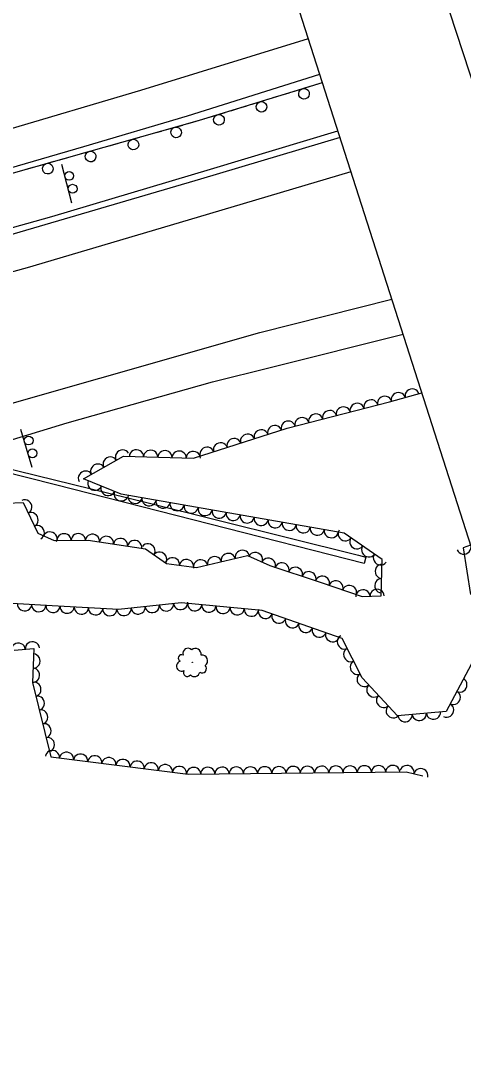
# Model space of a CAD drawing. Extents: x 1722896 to 1754269, y 648279 to 666297.
# Drawn here: x 1751696.2 to 1751820.6, y 652801.3 to 653092 of the extents above; entities that cross this region are included whole.
import ezdxf

# ---------------------------------------------------------------- set-up
doc = ezdxf.new("R2010")
doc.units = 0
for name, color, linetype in [('DESIGN - CENTERLINE - Proposed', 7, 'Continuous'), ('DESIGN - PUBLIC HEARING - Shapes', 7, 'Continuous'), ('DESIGN - SCRATCH - User 1', 7, 'Continuous'), ('SURVEY - CENTERLINE - Preliminary Text', 7, 'Continuous'), ('SURVEY - VEGETATION - Features with Text', 7, 'Continuous')]:
    doc.layers.add(name, color=color, linetype=linetype)

msp = doc.modelspace()

# ---------------------------------------------------------------- linework, layer by layer
at = {"layer": 'DESIGN - CENTERLINE - Proposed'}
msp.add_lwpolyline([(1751739.82, 653203.06), (1751777.17, 653215.09), (1751863.76, 652951.11), (1751824.49, 652938.95), (1751739.82, 653203.06)], dxfattribs=at)
at = {"layer": 'DESIGN - PUBLIC HEARING - Shapes'}
for p, q in [((1751710.55, 653040.73), (1751707.71, 653051.57)), ((1751699.41, 652966.41), (1751696.18, 652977.13))]:
    msp.add_line(p, q, dxfattribs=at)
for centre in [(1751709.81, 653048.37), (1751710.77, 653044.74), (1751698.4, 652974.01), (1751699.48, 652970.42)]:
    msp.add_circle(centre, 1.25, dxfattribs=at)
at = {"layer": 'DESIGN - SCRATCH - User 1'}
for points in [[(1750779.08, 652870.3), (1750826.37, 652874.57), (1750879.51, 652879.46), (1750938.85, 652885.07), (1750979.31, 652890.35), (1751023.27, 652897.61), (1751077.27, 652906.88), (1751135.95, 652916.64), (1751202.89, 652928.52), (1751257.72, 652939.47), (1751311.84, 652951.38), (1751359.35, 652961.84), (1751412.07, 652974.04), (1751474.79, 652988.98), (1751551.74, 653009.77), (1751625.04, 653029.37), (1751692.22, 653048.69), (1751746.42, 653063.98), (1751781.01, 653074.59)], [(1751773.2, 653072.2), (1751777.6, 653073.55)], [(1751779.13, 653074.02), (1751781.01, 653074.59)], [(1751761.25, 653068.53), (1751765.65, 653069.88)], [(1751767.18, 653070.35), (1751769.43, 653071.04)], [(1751769.43, 653071.04), (1751771.67, 653071.73)], [(1751749.3, 653064.86), (1751753.7, 653066.21)], [(1751755.23, 653066.68), (1751757.48, 653067.37)], [(1751757.48, 653067.37), (1751759.72, 653068.06)], [(1751743.26, 653063.08), (1751745.52, 653063.72)], [(1751745.52, 653063.72), (1751746.42, 653063.98), (1751747.77, 653064.39)], [(1751231.47, 652921.77), (1751288.43, 652933.34), (1751352.71, 652947.57), (1751412.21, 652961.22), (1751476.1, 652976.52), (1751531.63, 652990.02), (1751595.26, 653006.7), (1751655.31, 653023.06), (1751704.9, 653036.97), (1751749.57, 653050.24), (1751785.36, 653061.01)], [(1751731.23, 653059.69), (1751733.49, 653060.33)], [(1751733.49, 653060.33), (1751735.75, 653060.97)], [(1751737.29, 653061.4), (1751741.72, 653062.65)], [(1751785.95, 653059.17), (1751746.73, 653047.41), (1751673.18, 653025.9), (1751609.88, 653008.4), (1751531.73, 652987.82), (1751469.49, 652972.43), (1751418.35, 652960.42), (1751341.34, 652942.62), (1751278.35, 652929.08), (1751230.14, 652919.72)], [(1751721.46, 653056.94), (1751723.72, 653057.57)], [(1751725.26, 653058.01), (1751729.69, 653059.26)], [(1751713.23, 653054.61), (1751717.66, 653055.86)], [(1751719.2, 653056.3), (1751721.46, 653056.94)], [(1751701.2, 653051.22), (1751705.63, 653052.47)], [(1751707.17, 653052.91), (1751709.43, 653053.54)], [(1751709.43, 653053.54), (1751711.69, 653054.18)], [(1751695.14, 653049.51), (1751697.4, 653050.15)], [(1751697.4, 653050.15), (1751699.66, 653050.79)], [(1751793.23, 652941.2), (1751792.75, 652939.5), (1751705.94, 652961.55), (1751690.32, 652965.5), (1751605.49, 652942.16), (1751529.14, 652922.15), (1751454.88, 652904.01), (1751378.77, 652885.96), (1751298.33, 652868.44), (1751255.71, 652859.85), (1751255.59, 652861.64), (1751383.1, 652888.52), (1751461.19, 652906.83), (1751530.79, 652924.01), (1751608.09, 652944.37), (1751689.91, 652966.78), (1751731.68, 652956.58), (1751791.19, 652941.78), (1751793.23, 652941.2)]]:
    msp.add_lwpolyline(points, dxfattribs=at)
for centre, start, end in [((1751775.82, 653071.43), 220.3214, 220.3116), ((1751763.87, 653067.76), 220.3214, 220.3116), ((1751751.92, 653064.1), 220.3214, 220.3116), ((1751739.89, 653060.58), 219.0124, 219.0026), ((1751727.86, 653057.18), 219.0124, 219.0026), ((1751715.83, 653053.79), 219.0124, 219.0026), ((1751703.8, 653050.4), 219.0124, 219.0026)]:
    msp.add_arc(centre, 1.5, start, end, dxfattribs=at)
at = {"layer": 'SURVEY - CENTERLINE - Preliminary Text'}
for points in [[(1750760.59, 652877.27), (1750812.69, 652882.65), (1750872.38, 652889.17), (1750932.7, 652896.78), (1751008.35, 652907.52), (1751085.29, 652920.01), (1751152.52, 652932.02), (1751215.67, 652944.14), (1751293.22, 652959.67), (1751379.28, 652978.68), (1751475.44, 653001.63), (1751570.04, 653026.57), (1751651.33, 653049.19), (1751729.91, 653072.42), (1751777.05, 653086.93)], [(1750768.71, 652870.78), (1750838.72, 652876.9), (1750928.24, 652885.82), (1750987.69, 652894.07), (1751042.9, 652902.45), (1751101.92, 652912.42), (1751155.57, 652921.86), (1751214.4, 652933.09), (1751287.68, 652947.96), (1751345.95, 652960.34), (1751406.15, 652974.21), (1751467.35, 652989.04), (1751541.35, 653008.44), (1751599.26, 653023.76), (1751661.71, 653041.48), (1751713.92, 653056.66), (1751743.03, 653065.21), (1751780.25, 653076.97)], [(1750839.83, 652845.52), (1750839.49, 652847.71), (1750904.7, 652855.15), (1750966.9, 652863.74), (1751029.24, 652873.19), (1751100.37, 652885.08), (1751156.82, 652895.19), (1751220.07, 652907.46), (1751288.1, 652921.36), (1751350.43, 652934.69), (1751413.53, 652949.32), (1751498.09, 652969.57), (1751564.1, 652986.32), (1751620.96, 653001.42), (1751698.05, 653022.66), (1751745.9, 653036.8), (1751789.04, 653049.55)], [(1750844.66, 652810.71), (1750916.67, 652819.77), (1751000.23, 652831.65), (1751070.95, 652842.89), (1751152.12, 652857.49), (1751224.9, 652871.33), (1751297.58, 652886.2), (1751408.28, 652910.43), (1751513.8, 652936.04), (1751603.11, 652959.23), (1751673.39, 652978.74), (1751763.38, 653004.33), (1751800.52, 653013.72)], [(1750854.31, 652801.28), (1750921.48, 652810.07), (1750991.44, 652819.1), (1751058.17, 652830.07), (1751120.95, 652840.43), (1751205.58, 652856.2), (1751248.9, 652865.29), (1751301.27, 652876.12), (1751359.81, 652888.51), (1751418.61, 652902.11), (1751510.49, 652924.3), (1751583.29, 652943.37), (1751673.81, 652968.25), (1751709.27, 652978.97), (1751750.11, 652990.5), (1751766.71, 652994.66), (1751803.67, 653003.92)]]:
    msp.add_lwpolyline(points, dxfattribs=at)
at = {"layer": 'SURVEY - VEGETATION - Features with Text'}
for points in [[(1751687.18, 652956.25), (1751696.83, 652956.59), (1751701.04, 652947.96), (1751705.55, 652945.94), (1751715.19, 652945.97), (1751731.26, 652943.61), (1751737.19, 652939.43), (1751745.57, 652938.33), (1751759.97, 652941.66), (1751766.2, 652938.9), (1751780.4, 652934.24), (1751792.17, 652930.18), (1751797.52, 652930.37), (1751797.82, 652940.57), (1751787.07, 652947.94), (1751724.4, 652958.92), (1751713.82, 652963.23), (1751725.04, 652969.62), (1751744.79, 652969.07), (1751771.05, 652977.49), (1751799.85, 652984.92), (1751808.97, 652987.38)], [(1751822.67, 652944.62), (1751820.54, 652943.88), (1751822.64, 652930.76)], [(1751823.65, 652912.7), (1751815.82, 652897.9), (1751802.07, 652896.68), (1751792.21, 652907.31), (1751786.53, 652918.43), (1751764.08, 652926.22), (1751741.3, 652928.42), (1751723.65, 652926.52), (1751705.07, 652927.57), (1751693.67, 652928.23)], [(1751694.33, 652915.09), (1751699.9, 652915.62), (1751699.51, 652906.03), (1751704.67, 652885.11), (1751743.27, 652880.28), (1751804.58, 652880.89), (1751809.23, 652879.8)]]:
    msp.add_lwpolyline(points, dxfattribs=at)
msp.add_circle((1751744.42, 652911.66), 0.0497, dxfattribs=at)
for centre, radius, start, end in [((1751743.2, 652914.23), 1.42, 43.1171, 199.906), ((1751745.28, 652913.96), 1.62, 352.1698, 129.694), ((1751741.46, 652912.86), 0.977, 65.2332, 243.9789), ((1751747.13, 652912.15), 1.61, 303.0656, 98.9041), ((1751741.4, 652910.61), 1.42, 105.2539, 298.6736), ((1751743, 652908.79), 1.08, 147.8726, 325.1917), ((1751747.22, 652909.91), 1.19, 233.3185, 48.3188), ((1751745, 652909.22), 1.53, 223.1596, 350.0053)]:
    msp.add_arc(centre, radius, start, end, dxfattribs=at)
for centre, major_axis in [((1751802.36, 652985.6), (1.93, 0.52)), ((1751806.22, 652986.64), (1.93, 0.52)), ((1751794.62, 652983.57), (1.94, 0.5)), ((1751798.5, 652984.57), (1.94, 0.5)), ((1751783, 652980.57), (1.94, 0.5)), ((1751786.88, 652981.57), (1.94, 0.5)), ((1751790.75, 652982.57), (1.94, 0.5)), ((1751771.38, 652977.58), (1.94, 0.5)), ((1751775.26, 652978.58), (1.94, 0.5)), ((1751779.13, 652979.58), (1.94, 0.5)), ((1751759.95, 652973.93), (1.9, 0.61)), ((1751763.76, 652975.15), (1.9, 0.61)), ((1751767.57, 652976.37), (1.9, 0.61)), ((1751752.33, 652971.49), (1.9, 0.61)), ((1751756.14, 652972.71), (1.9, 0.61)), ((1751724.76, 652969.46), (1.74, 0.99)), ((1751728.72, 652969.52), (2, -0.06)), ((1751732.72, 652969.41), (2, -0.06)), ((1751736.72, 652969.29), (2, -0.06)), ((1751740.71, 652969.18), (2, -0.06)), ((1751744.71, 652969.07), (2, -0.06)), ((1751748.53, 652970.26), (1.9, 0.61)), ((1751717.81, 652965.5), (1.74, 0.99)), ((1751721.29, 652967.48), (1.74, 0.99)), ((1751714.34, 652963.52), (1.74, 0.99)), ((1751716.98, 652961.94), (-1.85, 0.75)), ((1751720.68, 652960.44), (-1.85, 0.75)), ((1751724.39, 652958.93), (-1.85, 0.75)), ((1751728.32, 652958.23), (-1.97, 0.35)), ((1751697.42, 652955.38), (0.88, -1.8)), ((1751732.26, 652957.54), (-1.97, 0.35)), ((1751736.2, 652956.85), (-1.97, 0.35)), ((1751740.14, 652956.16), (-1.97, 0.35)), ((1751744.08, 652955.47), (-1.97, 0.35)), ((1751699.17, 652951.79), (0.88, -1.8)), ((1751748.02, 652954.78), (-1.97, 0.35)), ((1751751.96, 652954.09), (-1.97, 0.35)), ((1751755.9, 652953.4), (-1.97, 0.35)), ((1751759.84, 652952.71), (-1.97, 0.35)), ((1751700.93, 652948.19), (0.88, -1.8)), ((1751763.78, 652952.02), (-1.97, 0.35)), ((1751767.72, 652951.33), (-1.97, 0.35)), ((1751771.66, 652950.64), (-1.97, 0.35)), ((1751775.6, 652949.95), (-1.97, 0.35)), ((1751704.45, 652946.43), (1.83, -0.82)), ((1751708.35, 652945.95), (2, 0.01)), ((1751712.35, 652945.96), (2, 0.01)), ((1751716.34, 652945.8), (1.98, -0.29)), ((1751720.3, 652945.22), (1.98, -0.29)), ((1751779.54, 652949.26), (-1.97, 0.35)), ((1751783.48, 652948.57), (-1.97, 0.35)), ((1751787.37, 652947.74), (-1.65, 1.13)), ((1751724.25, 652944.64), (1.98, -0.29)), ((1751728.21, 652944.06), (1.98, -0.29)), ((1751732.01, 652943.09), (1.63, -1.15)), ((1751790.66, 652945.48), (-1.65, 1.13)), ((1751793.96, 652943.21), (-1.65, 1.13)), ((1751820.79, 652943.97), (-1.89, -0.66)), ((1751735.28, 652940.78), (1.63, -1.15)), ((1751738.84, 652939.22), (1.98, -0.26)), ((1751750.65, 652939.51), (1.95, 0.45)), ((1751754.54, 652940.41), (1.95, 0.45)), ((1751758.44, 652941.31), (1.95, 0.45)), ((1751762.19, 652940.67), (1.83, -0.81)), ((1751765.85, 652939.05), (1.83, -0.81)), ((1751797.26, 652940.95), (-1.65, 1.13)), ((1751742.8, 652938.7), (1.98, -0.26)), ((1751746.75, 652938.61), (1.95, 0.45)), ((1751769.64, 652937.77), (1.9, -0.62)), ((1751773.44, 652936.52), (1.9, -0.62)), ((1751797.72, 652937.24), (0.06, 2)), ((1751777.24, 652935.28), (1.9, -0.62)), ((1751781.04, 652934.02), (1.89, -0.65)), ((1751784.82, 652932.72), (1.89, -0.65)), ((1751788.6, 652931.41), (1.89, -0.65)), ((1751797.6, 652933.24), (0.06, 2)), ((1751792.39, 652930.19), (2, 0.07)), ((1751796.39, 652930.33), (2, 0.07)), ((1751697.27, 652928.02), (-2, 0.12)), ((1751701.26, 652927.79), (-2, 0.12)), ((1751705.26, 652927.56), (-2, 0.11)), ((1751709.25, 652927.34), (-2, 0.11)), ((1751713.25, 652927.11), (-2, 0.11)), ((1751717.24, 652926.88), (-2, 0.11)), ((1751721.23, 652926.66), (-2, 0.11)), ((1751725.22, 652926.69), (-1.99, -0.21)), ((1751729.2, 652927.12), (-1.99, -0.21)), ((1751733.17, 652927.55), (-1.99, -0.21)), ((1751737.15, 652927.98), (-1.99, -0.21)), ((1751741.13, 652928.4), (-1.99, -0.21)), ((1751745.11, 652928.05), (-1.99, 0.19)), ((1751749.09, 652927.67), (-1.99, 0.19)), ((1751753.07, 652927.28), (-1.99, 0.19)), ((1751757.05, 652926.9), (-1.99, 0.19)), ((1751761.03, 652926.51), (-1.99, 0.19)), ((1751764.97, 652925.91), (-1.89, 0.66)), ((1751768.75, 652924.6), (-1.89, 0.66)), ((1751772.53, 652923.29), (-1.89, 0.66)), ((1751776.31, 652921.98), (-1.89, 0.66)), ((1751780.08, 652920.67), (-1.89, 0.66)), ((1751783.86, 652919.36), (-1.89, 0.66)), ((1751787.06, 652917.38), (-0.91, 1.78)), ((1751695.49, 652915.2), (1.99, 0.19)), ((1751699.47, 652915.58), (1.99, 0.19)), ((1751788.88, 652913.82), (-0.91, 1.78)), ((1751699.75, 652912.05), (-0.08, -2)), ((1751699.59, 652908.05), (-0.08, -2)), ((1751790.71, 652910.26), (-0.91, 1.78)), ((1751699.99, 652904.11), (0.48, -1.94)), ((1751792.68, 652906.8), (-1.36, 1.47)), ((1751819.74, 652905.31), (-0.93, -1.77)), ((1751795.4, 652903.87), (-1.36, 1.47)), ((1751817.87, 652901.77), (-0.93, -1.77)), ((1751700.94, 652900.23), (0.48, -1.94)), ((1751798.12, 652900.94), (-1.36, 1.47)), ((1751701.9, 652896.34), (0.48, -1.94)), ((1751800.84, 652898), (-1.36, 1.47)), ((1751812.22, 652897.58), (-1.99, -0.18)), ((1751816, 652898.23), (-0.93, -1.77)), ((1751702.86, 652892.46), (0.48, -1.94)), ((1751804.25, 652896.87), (-1.99, -0.18)), ((1751808.23, 652897.22), (-1.99, -0.18)), ((1751703.81, 652888.58), (0.48, -1.94)), ((1751705.09, 652885.05), (1.98, -0.25)), ((1751709.06, 652884.56), (1.98, -0.25)), ((1751713.03, 652884.06), (1.98, -0.25)), ((1751717, 652883.56), (1.98, -0.25)), ((1751720.97, 652883.07), (1.98, -0.25)), ((1751724.93, 652882.57), (1.98, -0.25)), ((1751728.9, 652882.07), (1.98, -0.25)), ((1751732.87, 652881.58), (1.98, -0.25)), ((1751736.84, 652881.08), (1.98, -0.25)), ((1751740.81, 652880.58), (1.98, -0.25)), ((1751744.79, 652880.29), (2, 0.02)), ((1751748.79, 652880.33), (2, 0.02)), ((1751752.79, 652880.37), (2, 0.02)), ((1751756.79, 652880.41), (2, 0.02)), ((1751760.79, 652880.45), (2, 0.02)), ((1751764.79, 652880.49), (2, 0.02)), ((1751768.79, 652880.53), (2, 0.02)), ((1751772.79, 652880.57), (2, 0.02)), ((1751776.79, 652880.61), (2, 0.02)), ((1751780.79, 652880.65), (2, 0.02)), ((1751784.79, 652880.69), (2, 0.02)), ((1751788.79, 652880.73), (2, 0.02)), ((1751792.79, 652880.77), (2, 0.02)), ((1751796.79, 652880.81), (2, 0.02)), ((1751800.79, 652880.85), (2, 0.02)), ((1751804.78, 652880.84), (1.95, -0.46)), ((1751808.68, 652879.93), (1.95, -0.46))]:
    msp.add_ellipse(centre, major_axis=major_axis, ratio=0.940188, start_param=0, end_param=3.141593, dxfattribs=at)

doc.saveas('drawing.dxf')
